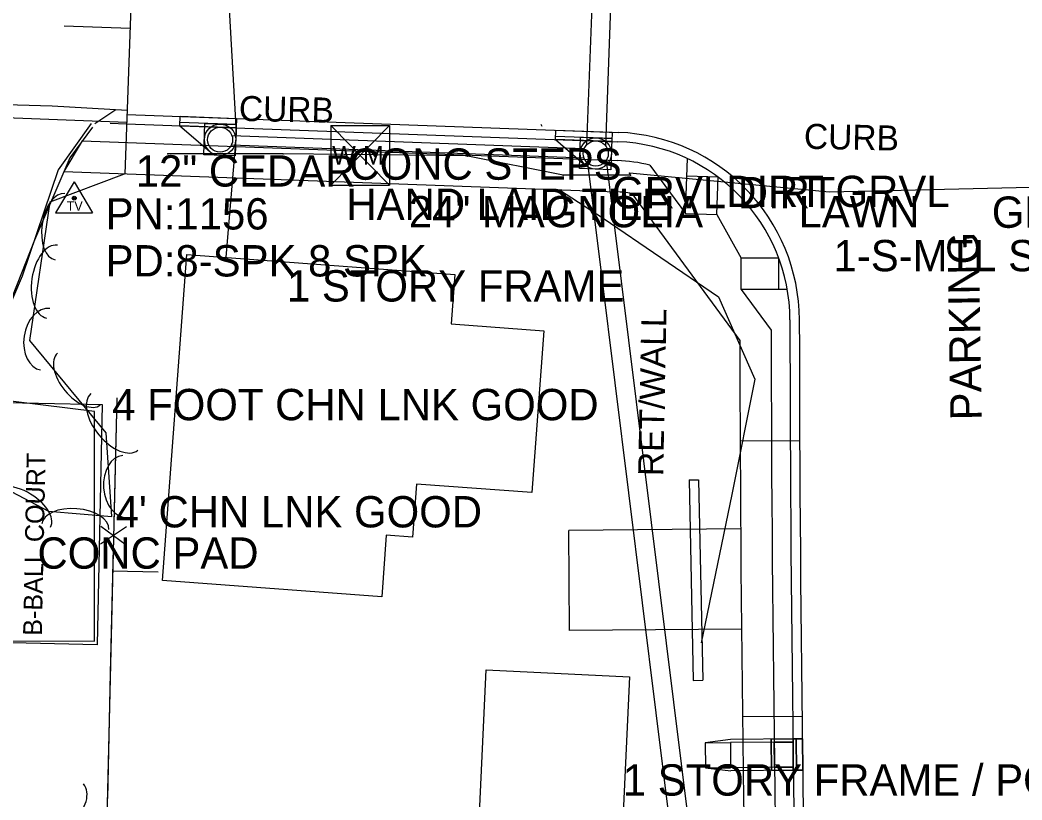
# Model space of a CAD drawing. Extents: x 978516 to 993312, y 1836504 to 1846212.
# Drawn here: x 992330.3 to 992490.2, y 1842496.6 to 1842621.1 of the extents above; entities that cross this region are included whole.
import ezdxf

# ---------------------------------------------------------------- set-up
doc = ezdxf.new("R2010")
doc.units = 0
for name, color, linetype in [('R_Drainage', 7, 'Continuous'), ('R_Proposed Road', 7, 'Continuous'), ('S_BUILDING', 7, 'Continuous'), ('S_CURB', 7, 'Continuous'), ('S_CURB_ANNOT', 7, 'Continuous'), ('S_DRIVEWAY', 7, 'Continuous'), ('S_EDGE_CONCRETE', 7, 'Continuous'), ('S_EDGE_PAVEMENT', 7, 'Continuous'), ('S_FENCE', 7, 'Continuous'), ('S_FIBER_OPTIC_CABLE', 7, 'Continuous'), ('S_GAS_UTILITIES', 7, 'Continuous'), ('S_LANDSCAPING', 7, 'Continuous'), ('S_PARKING', 7, 'Continuous'), ('S_PARKING_ANNOT', 7, 'Continuous'), ('S_PAVEMENT_CROWN', 7, 'Continuous'), ('S_SECONDARY_CTL', 7, 'Continuous'), ('S_SECONDARY_CTL_ANNOT', 7, 'Continuous'), ('S_SIDEWALK', 7, 'Continuous'), ('S_SIDEWALK_ANNOT', 7, 'Continuous'), ('S_SURVEY_TEXT_ANNOT', 7, 'Continuous'), ('S_TREE', 7, 'Continuous'), ('S_TREE_ANNOT', 7, 'Continuous'), ('S_UTL_PT_SYM', 7, 'Continuous'), ('S_WATER_UTILITIES', 7, 'Continuous')]:
    doc.layers.add(name, color=color, linetype=linetype)

msp = doc.modelspace()

# ---------------------------------------------------------------- linework, layer by layer
at = {"layer": 'R_Drainage'}
for p, q in [((992421.89, 1842633.32), (992420.71, 1842601.17)), ((992424.89, 1842633.21), (992423.7, 1842601.06)), ((992355.77, 1842604.23), (992360.56, 1842600.1)), ((992364.79, 1842604.4), (992355.79, 1842604.73)), ((992364.08, 1842602.67), (992420.33, 1842600.61)), ((992415.73, 1842602.03), (992420.52, 1842597.9)), ((992424.75, 1842602.2), (992415.75, 1842602.53)), ((992364.02, 1842601.17), (992420.28, 1842599.11)), ((992364.6, 1842599.4), (992359.61, 1842599.58)), ((992423.81, 1842598.67), (992441.5, 1842456.38)), ((992424.56, 1842597.2), (992419.57, 1842597.39)), ((992420.83, 1842598.3), (992438.49, 1842456.32)), ((992437.08, 1842547.67), (992438.58, 1842547.7)), ((992437.08, 1842547.67), (992437.73, 1842515.68)), ((992438.58, 1842547.7), (992439.23, 1842515.71)), ((992437.73, 1842515.68), (992439.23, 1842515.71)), ((992443.65, 1842506.24), (992439.65, 1842505.7)), ((992454.15, 1842506.34), (992443.65, 1842506.24)), ((992454.15, 1842506.34), (992454.2, 1842501.34)), ((992439.65, 1842505.7), (992443.65, 1842505.74)), ((992439.65, 1842505.7), (992439.69, 1842501.7)), ((992453.65, 1842505.84), (992443.65, 1842505.74)), ((992443.65, 1842505.74), (992443.69, 1842501.74)), ((992453.65, 1842505.84), (992453.69, 1842501.84)), ((992439.69, 1842501.7), (992443.69, 1842501.74)), ((992439.69, 1842501.7), (992443.7, 1842501.24)), ((992453.69, 1842501.84), (992443.69, 1842501.74)), ((992454.2, 1842501.34), (992443.7, 1842501.24)), ((992453.7, 1842501.34), (992455.2, 1842501.35))]:
    msp.add_line(p, q, dxfattribs=at)
for points in [[(992364.77, 1842603.9), (992355.77, 1842604.23), (992355.83, 1842605.73), (992364.82, 1842605.4)], [(992364.6, 1842599.4), (992359.61, 1842599.58), (992359.79, 1842604.58), (992364.79, 1842604.4)], [(992424.73, 1842601.7), (992415.73, 1842602.03), (992415.79, 1842603.53), (992424.78, 1842603.2)], [(992424.56, 1842597.2), (992419.57, 1842597.39), (992419.75, 1842602.38), (992424.75, 1842602.2)], [(992450.19, 1842501.31), (992450.15, 1842506.31), (992454.15, 1842506.34), (992454.19, 1842501.34)], [(992450.15, 1842506.31), (992450.19, 1842501.31), (992454.19, 1842501.34), (992454.15, 1842506.34)], [(992450.15, 1842506.31), (992450.19, 1842501.31), (992454.19, 1842501.34), (992454.15, 1842506.34)], [(992453.69, 1842501.34), (992453.65, 1842506.34), (992455.15, 1842506.35), (992455.19, 1842501.35)], [(992450.69, 1842501.81), (992450.65, 1842505.81), (992453.65, 1842505.84), (992453.69, 1842501.84)], [(992450.65, 1842505.81), (992450.69, 1842501.81), (992453.69, 1842501.84), (992453.65, 1842505.84)], [(992450.65, 1842505.81), (992450.69, 1842501.81), (992453.69, 1842501.84), (992453.65, 1842505.84)]]:
    msp.add_lwpolyline(points, close=True, dxfattribs=at)
msp.add_lwpolyline([(992455.2, 1842501.35), (992455.15, 1842506.35), (992453.65, 1842506.34), (992453.7, 1842501.34)], dxfattribs=at)
for centre, radius in [((992362.2, 1842601.99), 2.5), ((992362.2, 1842601.99), 2.5), ((992362.2, 1842601.99), 2.5), ((992362.2, 1842601.99), 2), ((992362.2, 1842601.99), 2), ((992362.2, 1842601.99), 2), ((992422.16, 1842599.79), 2.5), ((992422.16, 1842599.79), 2.5), ((992422.16, 1842599.79), 2.5), ((992422.16, 1842599.79), 2), ((992422.16, 1842599.79), 2), ((992422.16, 1842599.79), 2)]:
    msp.add_circle(centre, radius, dxfattribs=at)
at = {"layer": 'R_Proposed Road'}
for p, q in [((992348.71, 1842643.51), (992346.98, 1842596.54)), ((992347.33, 1842606.04), (992425.76, 1842603.16)), ((992347.28, 1842604.54), (992425.7, 1842601.67)), ((992340.2, 1842601.8), (992337.26, 1842596.9)), ((992340.2, 1842601.8), (992425.59, 1842598.67)), ((992436.47, 1842590.23), (992436.79, 1842598.97)), ((992430.81, 1842597.93), (992436.47, 1842590.23)), ((992337.26, 1842596.9), (992425.41, 1842593.67)), ((992436.69, 1842596.22), (992441.69, 1842596.04)), ((992441.47, 1842590.04), (992441.69, 1842596.04)), ((992427.92, 1842593.42), (992445.17, 1842569.95)), ((992436.47, 1842590.23), (992441.47, 1842590.04)), ((992441.47, 1842590.04), (992445.38, 1842583.1)), ((992445.38, 1842578.1), (992445.38, 1842583.1)), ((992451.38, 1842583.1), (992445.38, 1842583.1)), ((992451.38, 1842578.1), (992451.38, 1842583.1)), ((992445.38, 1842578.1), (992450.16, 1842571.59)), ((992452.73, 1842578.1), (992445.38, 1842578.1)), ((992454.72, 1842553.94), (992445.22, 1842553.86)), ((992445.3, 1842539.86), (992417.88, 1842539.63)), ((992417.96, 1842523.63), (992417.88, 1842539.63)), ((992445.44, 1842523.86), (992417.96, 1842523.63)), ((992455.09, 1842509.94), (992445.59, 1842509.86))]:
    msp.add_line(p, q, dxfattribs=at)
for centre, radius, start, end in [((992424.66, 1842573.18), 30, 0.0744, 87.9024), ((992424.66, 1842573.18), 28.5, 0.0744, 87.9024), ((992424.66, 1842573.18), 25.5, 76.0433, 87.9024), ((992424.66, 1842573.18), 20.5, 80.8565, 87.9024), ((998202.23, 1842580.69), 5749.08, 180.074434, 183.022805), ((998202.23, 1842580.69), 5747.58, 180.074434, 183.022805), ((998202.23, 1842580.69), 5752.08, 180.090646, 183.022805), ((998202.23, 1842580.69), 5757.08, 180.10692, 183.022805)]:
    msp.add_arc(centre, radius, start, end, dxfattribs=at)
at = {"layer": 'S_BUILDING'}
for points in [[(992411.96, 1842545.65), (992393.54, 1842547.02), (992392.91, 1842538.55), (992388.73, 1842538.86), (992388, 1842529), (992353.02, 1842531.61), (992356.9, 1842583.65), (992399.67, 1842580.46), (992399.08, 1842572.61), (992413.89, 1842571.5)], [(992427.55, 1842516.27), (992426.26, 1842488.79), (992403.38, 1842489.87), (992404.67, 1842517.35)]]:
    msp.add_lwpolyline(points, close=True, dxfattribs=at)
at = {"layer": 'S_CURB'}
for points in [[(992342.23, 1842604.6), (992345.57, 1842606.83)], [(992347.27, 1842604.47), (992344.67, 1842604.58)], [(992413.6, 1842604.11), (992413.45, 1842604.4)]]:
    msp.add_lwpolyline(points, dxfattribs=at)
at = {"layer": 'S_DRIVEWAY'}
msp.add_lwpolyline([(992341.84, 1842603.98), (992338.2, 1842599.11), (992332.57, 1842585.95), (992326.86, 1842571.62), (992323.27, 1842562.79)], dxfattribs=at)
at = {"layer": 'S_EDGE_CONCRETE'}
msp.add_lwpolyline([(992342.14, 1842521.92), (992342.15, 1842540.26), (992342.17, 1842558.61), (992325.28, 1842560.67), (992323.95, 1842541.32), (992322.63, 1842521.98)], close=True, dxfattribs=at)
at = {"layer": 'S_EDGE_PAVEMENT'}
for points in [[(992347.36, 1842606.67), (992335.41, 1842607.34), (992318.8, 1842607.85), (992302.19, 1842608.36), (992280.86, 1842609.2), (992268.14, 1842609.82), (992249.45, 1842610.41), (992234.32, 1842613.1), (992219.19, 1842615.79), (992210.43, 1842617.86), (992191.95, 1842618.67)], [(992347.29, 1842604.75), (992319.57, 1842605.81), (992272.43, 1842608.07), (992260.57, 1842608.01)]]:
    msp.add_lwpolyline(points, dxfattribs=at)
at = {"layer": 'S_FENCE'}
for p, q in [((992347.27, 1842540.19), (992343.11, 1842537.42)), ((992343.18, 1842540.29), (992347.21, 1842537.33))]:
    msp.add_line(p, q, dxfattribs=at)
for points in [[(992345.71, 1842560.79), (992344.03, 1842489.15)], [(992345.71, 1842560.79), (992345.24, 1842540.81)], [(992345.15, 1842536.81), (992344.68, 1842516.83)], [(992352.33, 1842532.95), (992344.95, 1842533.13)], [(992352.33, 1842532.95), (992344.95, 1842533.13)], [(992344.68, 1842516.83), (992344.21, 1842496.85)]]:
    msp.add_lwpolyline(points, dxfattribs=at)
at = {"layer": 'S_FIBER_OPTIC_CABLE'}
for p, q in [((992372.25, 1842599.75), (992353.88, 1842599.76)), ((992401.5, 1842599.43), (992372.25, 1842599.75)), ((992416.98, 1842596.33), (992401.5, 1842599.43)), ((992427.7, 1842596.35), (992416.98, 1842596.33)), ((992459.48, 1842593.63), (992427.56, 1842596.65)), ((992427.56, 1842596.65), (992427.7, 1842596.35)), ((992518.88, 1842594.98), (992459.48, 1842593.63))]:
    msp.add_line(p, q, dxfattribs=at)
at = {"layer": 'S_GAS_UTILITIES'}
for p, q in [((992362.81, 1842637.34), (992364.75, 1842603.16)), ((992364.75, 1842603.16), (992364.66, 1842601.56)), ((992364.66, 1842601.56), (992363.14, 1842583.22))]:
    msp.add_line(p, q, dxfattribs=at)
at = {"layer": 'S_PARKING'}
msp.add_lwpolyline([(992341.6, 1842604.57), (992336.34, 1842597.18), (992330.62, 1842580.22), (992324.25, 1842565.47), (992322.56, 1842559.62), (992321.12, 1842544.78), (992318.61, 1842544.71), (992317.86, 1842542.51), (992317.32, 1842539.48), (992282.7, 1842540.78), (992276.11, 1842540.92), (992276.01, 1842546.99), (992275.83, 1842555.27), (992274.98, 1842562.57)], dxfattribs=at)
at = {"layer": 'S_PAVEMENT_CROWN'}
msp.add_lwpolyline([(992347.83, 1842619.75), (992337.31, 1842620.13)], dxfattribs=at)
at = {"layer": 'S_SECONDARY_CTL'}
for p, q in [((992338.92, 1842595.27), (992335.91, 1842590.32)), ((992338.92, 1842595.27), (992341.86, 1842590.32)), ((992335.91, 1842590.32), (992341.86, 1842590.32))]:
    msp.add_line(p, q, dxfattribs=at)
for radius in [0.311, 0.183, 0.103]:
    msp.add_circle((992338.92, 1842592.66), radius, dxfattribs=at)
at = {"layer": 'S_SIDEWALK'}
msp.add_lwpolyline([(992342.56, 1842521.38), (992322.17, 1842521.83), (992323.01, 1842560.17), (992343.4, 1842559.72)], close=True, dxfattribs=at)
at = {"layer": 'S_TREE'}
for points in [[(992316.06, 1842552.55), (992334.8, 1842542.69), (992344.94, 1842541.86), (992344.01, 1842555.2), (992331.84, 1842569.92), (992335.1, 1842592.07), (992346.96, 1842596.54)], [(992416.4, 1842594), (992423.33, 1842589.48), (992441.74, 1842576.91), (992447.57, 1842563.74), (992443.89, 1842545.34), (992439.01, 1842521.65)]]:
    msp.add_lwpolyline(points, dxfattribs=at)
for centre, major_axis, ratio in [((992336.66, 1842588.11), (-0.78, -5.29), 0.540697), ((992335.37, 1842579.34), (-0.86, -5.81), 0.550078), ((992334.28, 1842570.14), (-0.72, -4.9), 0.685308), ((992339.67, 1842563.78), (3.41, -4.12), 0.540628), ((992345.33, 1842556.94), (3.74, -4.52), 0.550007), ((992347, 1842546.63), (0.34, -4.94), 0.685295), ((992329.94, 1842542.85), (-5.19, 2.73), 0.549977), ((992339.1, 1842540.21), (-5.33, 0.44), 0.540598), ((992336.59, 1842495.95), (3.79, 3.19), 0.685269)]:
    msp.add_ellipse(centre, major_axis=major_axis, ratio=ratio, start_param=3.141593, end_param=6.283185, dxfattribs=at)
at = {"layer": 'S_UTL_PT_SYM'}
for points in [[(992364.75, 1842603.16), (992364.75, 1842603.21), (992364.75, 1842603.16), (992364.7, 1842603.16), (992364.75, 1842603.16), (992364.75, 1842603.11), (992364.75, 1842603.16), (992364.8, 1842603.16)], [(992364.66, 1842601.56), (992364.66, 1842601.61), (992364.66, 1842601.56), (992364.61, 1842601.56), (992364.66, 1842601.56), (992364.66, 1842601.51), (992364.66, 1842601.56), (992364.71, 1842601.56)], [(992353.88, 1842599.76), (992353.88, 1842599.81), (992353.88, 1842599.76), (992353.83, 1842599.76), (992353.88, 1842599.76), (992353.88, 1842599.71), (992353.88, 1842599.76), (992353.93, 1842599.76)], [(992372.25, 1842599.75), (992372.25, 1842599.8), (992372.25, 1842599.75), (992372.2, 1842599.75), (992372.25, 1842599.75), (992372.25, 1842599.7), (992372.25, 1842599.75), (992372.3, 1842599.75)], [(992401.5, 1842599.43), (992401.5, 1842599.48), (992401.5, 1842599.43), (992401.45, 1842599.43), (992401.5, 1842599.43), (992401.5, 1842599.38), (992401.5, 1842599.43), (992401.55, 1842599.43)], [(992416.98, 1842596.33), (992416.98, 1842596.38), (992416.98, 1842596.33), (992416.93, 1842596.33), (992416.98, 1842596.33), (992416.98, 1842596.28), (992416.98, 1842596.33), (992417.03, 1842596.33)], [(992427.56, 1842596.65), (992427.56, 1842596.7), (992427.56, 1842596.65), (992427.51, 1842596.65), (992427.56, 1842596.65), (992427.56, 1842596.6), (992427.56, 1842596.65), (992427.61, 1842596.65)], [(992427.7, 1842596.35), (992427.7, 1842596.4), (992427.7, 1842596.35), (992427.65, 1842596.35), (992427.7, 1842596.35), (992427.7, 1842596.3), (992427.7, 1842596.35), (992427.75, 1842596.35)], [(992363.14, 1842583.22), (992363.14, 1842583.27), (992363.14, 1842583.22), (992363.09, 1842583.22), (992363.14, 1842583.22), (992363.14, 1842583.17), (992363.14, 1842583.22), (992363.19, 1842583.22)]]:
    msp.add_lwpolyline(points, dxfattribs=at)
at = {"layer": 'S_WATER_UTILITIES'}
for p, q in [((992379.88, 1842604.24), (992389.22, 1842604.24)), ((992379.88, 1842604.24), (992379.88, 1842594.75)), ((992379.88, 1842604.24), (992389.22, 1842594.75)), ((992389.22, 1842604.24), (992379.88, 1842594.75)), ((992389.22, 1842604.24), (992389.22, 1842594.75)), ((992379.88, 1842594.75), (992389.22, 1842594.75))]:
    msp.add_line(p, q, dxfattribs=at)

# ---------------------------------------------------------------- texts
at = {"layer": 'S_CURB_ANNOT'}
for p in [(992365.17, 1842605), (992455.36, 1842600.55)]:
    msp.add_text('CURB', height=4, rotation=358.8373, dxfattribs=at).set_placement(p)
at = {"layer": 'S_LANDSCAPING'}
msp.add_text('RET/WALL', height=4, rotation=88.8373, dxfattribs=at).set_placement((992432.92, 1842548.26))
at = {"layer": 'S_PARKING_ANNOT'}
msp.add_text('PARKING', height=5, rotation=90.9584, dxfattribs=at).set_placement((992483.78, 1842557.23))
at = {"layer": 'S_SECONDARY_CTL'}
msp.add_text('TV', height=1.5, dxfattribs=at).set_placement((992337.71, 1842590.65))
at = {"layer": 'S_SECONDARY_CTL_ANNOT'}
for s, p in [('PN:1156', (992343.92, 1842587.66)), ('PD:8-SPK 8 SPK', (992343.92, 1842580.16))]:
    msp.add_text(s, height=5, dxfattribs=at).set_placement(p)
at = {"layer": 'S_SIDEWALK_ANNOT'}
msp.add_text('B-BALL COURT', height=3.0003, rotation=88.8373, dxfattribs=at).set_placement((992333.75, 1842522.78))
at = {"layer": 'S_SURVEY_TEXT_ANNOT'}
for s, p in [('CONC STEPS', (992382.84, 1842595.6)), ('GRVL DIRT', (992424.76, 1842591.06)), ('DIRT GRVL', (992442.98, 1842591.24)), ('HAND LAID TILE', (992382.36, 1842589.2)), ('LAWN', (992454.53, 1842587.98)), ('GRVL DW', (992485.38, 1842587.93)), ('1-S-MTL STORAGE BU', (992460.12, 1842580.99)), ('1 STORY FRAME', (992372.87, 1842576.16)), (' 4 FOOT CHN LNK GOOD', (992343.12, 1842557.21)), ("4' CHN LNK GOOD", (992345.52, 1842540.1)), ('CONC PAD', (992333.05, 1842533.51)), ('1 STORY FRAME / POOR', (992426.48, 1842497.28))]:
    msp.add_text(s, height=5, dxfattribs=at).set_placement(p)
at = {"layer": 'S_TREE_ANNOT'}
for s, p in [('12" CEDAR', (992348.74, 1842594.51)), ('24" MAGNOLIA', (992392.33, 1842588.01))]:
    msp.add_text(s, height=5, dxfattribs=at).set_placement(p)
at = {"layer": 'S_WATER_UTILITIES'}
msp.add_text('W M', height=3, dxfattribs=at).set_placement((992380.08, 1842598))

doc.saveas('drawing.dxf')
